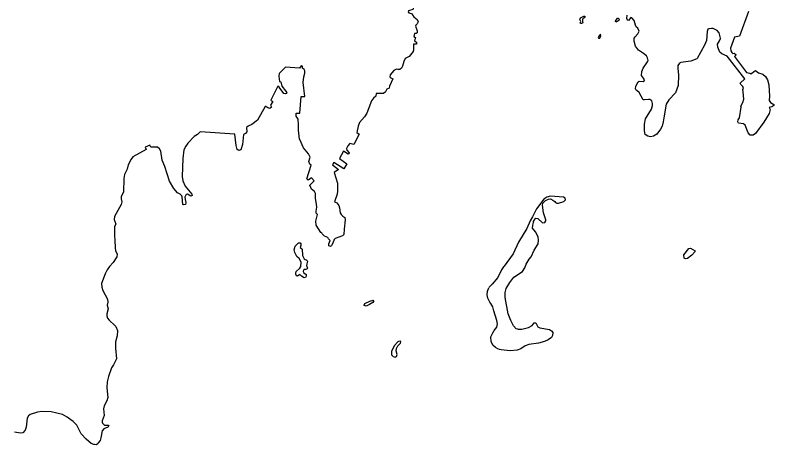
# Model space of a CAD drawing. Extents: x 0 to 2603, y -226 to 830.
# Drawn here: x 322.78 to 331.29, y 532.25 to 537.07 of the extents above; entities that cross this region are included whole.
import ezdxf

# ---------------------------------------------------------------- set-up
doc = ezdxf.new("R2010")
doc.units = 0
doc.layers.add('CT_TSH_Map_Town_Limits', color=7, linetype='Continuous')

msp = doc.modelspace()

# ---------------------------------------------------------------- linework, layer by layer
at = {"layer": 'CT_TSH_Map_Town_Limits'}
for points in [[(327.241, 537.1695), (327.2452, 537.1374), (327.2402, 537.1283), (327.194, 537.1138), (327.1903, 537.1034), (327.198, 537.0919), (327.2329, 537.0794), (327.2433, 537.0615), (327.2513, 537.0461), (327.2889, 537.0155), (327.3033, 536.9913), (327.2906, 536.9679), (327.2753, 536.9512), (327.2728, 536.9421), (327.2913, 536.8908), (327.2903, 536.8675), (327.2775, 536.8584), (327.262, 536.8583)], [(329.1165, 537.0161), (329.124, 537.0367), (329.1585, 537.0552), (329.1688, 537.0552), (329.1728, 537.0527)], [(329.8277, 536.1168), (329.7819, 536.1987), (329.7599, 536.2165), (329.7469, 536.2228), (329.739, 536.2408), (329.7427, 536.2691), (329.7692, 536.3157), (329.7821, 536.3235), (329.827, 536.3214), (329.8386, 536.3306), (329.8397, 536.3395), (329.828, 536.36), (329.8072, 536.3868), (329.8093, 536.4332), (329.8257, 536.472), (329.8752, 536.5419), (329.8814, 536.5575), (329.8735, 536.5883), (329.8629, 536.6087), (329.8293, 536.6355), (329.7748, 536.6736), (329.7409, 536.7157), (329.7249, 536.7735), (329.726, 536.807), (329.7361, 536.8238), (329.7667, 536.8563), (329.7793, 536.8847), (329.7648, 536.918), (329.7492, 536.9358), (329.74, 536.9525), (329.724, 537.0051), (329.6993, 537.0371), (329.6864, 537.0383), (329.6597, 537.0071), (329.6493, 537.0096), (329.6415, 537.0288), (329.6462, 537.0662)], [(331.0076, 537.106), (330.9073, 536.8311), (330.8521, 536.8189)], [(329.1435, 537.0177), (329.1449, 536.9944), (329.1503, 536.9804), (329.1337, 536.9713), (329.1233, 536.9724), (329.1207, 536.9801), (329.1257, 536.9943), (329.1191, 537.011), (329.1165, 537.0161)], [(329.1728, 537.0527), (329.1766, 537.0463), (329.1729, 537.0386), (329.1473, 537.0241), (329.1435, 537.0177)], [(329.5427, 536.9984), (329.5208, 536.9878), (329.5169, 536.9967), (329.5384, 537.033), (329.545, 537.0317), (329.5554, 537.0203), (329.5517, 537.0048), (329.5427, 536.9984)], [(330.5911, 536.9168), (330.5616, 536.9114), (330.5513, 536.9074), (330.5438, 536.8816), (330.5357, 536.7825), (330.5156, 536.7283), (330.4321, 536.5807), (330.4269, 536.5742)], [(330.6951, 536.8071), (330.6778, 536.8661), (330.6544, 536.8917), (330.6116, 536.9144), (330.5911, 536.9168)], [(327.262, 536.8583), (327.252, 536.8248), (327.2701, 536.8146), (327.2602, 536.7759), (327.2848, 536.7632), (327.2824, 536.7413), (327.249, 536.7386), (327.2481, 536.7011)], [(329.3319, 536.8342), (329.3205, 536.8146), (329.3244, 536.8057), (329.3385, 536.8071), (329.3525, 536.8291), (329.3459, 536.8523), (329.3319, 536.8342)], [(330.6812, 536.7786), (330.6952, 536.8032), (330.6951, 536.8071)], [(330.8521, 536.8189), (330.8068, 536.6949), (330.8097, 536.6666), (330.8202, 536.6449), (330.8306, 536.6371), (330.8486, 536.6399), (330.8641, 536.6259), (330.8668, 536.6156), (330.8489, 536.6027), (330.987, 536.4237), (331.0218, 536.4164), (331.0322, 536.4075)], [(330.9658, 536.3515), (330.7665, 536.6044), (330.7083, 536.6309), (330.6875, 536.6513), (330.6626, 536.7052), (330.661, 536.7385), (330.6812, 536.7786)], [(327.2481, 536.7011), (327.2508, 536.678), (327.2459, 536.6561), (327.2014, 536.6003), (327.1566, 536.578), (327.1414, 536.5457), (327.1265, 536.4927), (327.1164, 536.4721), (327.0959, 536.4552), (327.0728, 536.455), (327.0573, 536.4612), (327.0304, 536.443), (326.9859, 536.3975), (326.9835, 536.3731), (326.9861, 536.3666)], [(330.3603, 536.5492), (330.2729, 536.538)], [(330.4269, 536.5742), (330.3603, 536.5492)], [(325.971, 536.4717), (325.8125, 536.4817), (325.7437, 536.4115), (325.74, 536.3819), (325.7472, 536.3214), (325.76, 536.3164)], [(326.0318, 536.1529), (326.0123, 536.3111), (326.0181, 536.3742), (326.032, 536.4142), (326.0317, 536.4399), (326.0225, 536.4566), (326.0056, 536.4706), (326.0054, 536.4937), (325.9874, 536.4988), (325.971, 536.4717)], [(330.2156, 536.4705), (330.224, 536.392), (330.22, 536.275), (330.1873, 536.1935), (330.1135, 536.1143), (330.0856, 536.0664), (330.0587, 535.9156)], [(330.2729, 536.538), (330.2472, 536.5351), (330.2319, 536.5285), (330.214, 536.5013), (330.2156, 536.4705)], [(331.0322, 536.4075), (331.0873, 536.4439)], [(331.0873, 536.4439), (331.1209, 536.4186), (331.17, 536.4035), (331.1972, 536.378), (331.2207, 536.3384), (331.2341, 536.2832), (331.2419, 536.1559), (331.2383, 536.1095), (331.2553, 536.0853), (331.2904, 536.0636), (331.2917, 536.0534), (331.2699, 536.039), (331.2404, 536.0285)], [(325.76, 536.3164), (325.7734, 536.2689), (325.815, 536.2179), (325.8294, 536.1974), (325.8218, 536.187), (325.8128, 536.1818), (325.7935, 536.1854), (325.7425, 536.257), (325.7258, 536.2698)], [(326.9861, 536.3666), (327.0159, 536.3502), (326.9819, 536.2675)], [(330.9136, 536.3008), (330.9658, 536.3515)], [(330.9224, 536.0447), (330.9452, 536.0861), (330.9538, 536.1249), (330.9479, 536.2071), (330.9451, 536.2328), (330.9514, 536.2446), (330.9448, 536.2637), (330.9213, 536.2867), (330.9136, 536.3008)], [(325.7258, 536.2698), (325.6475, 536.1107), (325.6695, 536.0955), (325.644, 536.0553)], [(326.9819, 536.2675), (326.9782, 536.2455), (326.9577, 536.2377), (326.9513, 536.2337), (326.9348, 536.2039), (326.9119, 536.1883)], [(325.9577, 535.833), (325.9557, 535.8974), (325.9348, 535.9307), (325.9345, 535.9654), (325.9757, 535.9659), (325.9882, 536.1513), (326.0318, 536.1529)], [(326.826, 536.1554), (326.7991, 536.1357), (326.7775, 536.1046), (326.7274, 535.9652), (326.6994, 535.9238), (326.6446, 535.8601), (326.6271, 535.8202), (326.6135, 535.748)], [(326.9119, 536.1883), (326.8321, 536.1849), (326.826, 536.1554)], [(329.8843, 536.1211), (329.8405, 536.1168), (329.8277, 536.1168)], [(330.0587, 535.9156), (330.0501, 535.8678), (330.0377, 535.8215), (330.0214, 535.7866), (329.9782, 535.7295), (329.941, 535.7086), (329.9076, 535.6992), (329.878, 535.7066), (329.8493, 535.7269), (329.8412, 535.768), (329.8393, 535.844), (329.8529, 535.9008), (329.9188, 536.0121), (329.9313, 536.0508), (329.9324, 536.0752), (329.9243, 536.1036), (329.8998, 536.1187), (329.8843, 536.1211)], [(325.5837, 536.0419), (325.4976, 535.8892)], [(325.6393, 536.0193), (325.6161, 536.0243), (325.5915, 536.0394), (325.5837, 536.0419)], [(325.644, 536.0553), (325.6559, 536.0348), (325.6393, 536.0193)], [(331.2404, 536.0285), (331.2523, 536.0067), (331.241, 535.964), (331.1815, 535.8657), (331.0862, 535.7374), (331.0594, 535.7191), (331.0271, 535.7188), (331.0049, 535.7468), (330.9694, 535.8329), (330.9513, 535.8456), (330.8958, 535.854), (330.888, 535.8681), (330.8929, 535.8901), (330.9082, 535.912), (330.9251, 536.0319), (330.9224, 536.0447)], [(325.4976, 535.8892), (325.4364, 535.8398), (325.3928, 535.8214), (325.3775, 535.8058), (325.3793, 535.7555), (325.3653, 535.7373), (325.3409, 535.7268)], [(325.9582, 535.7752), (325.9603, 535.8253), (325.9577, 535.833)], [(324.8567, 535.7583), (324.8273, 535.7285), (324.7877, 535.705), (324.7188, 535.6296), (324.6947, 535.5973), (324.6732, 535.5544), (324.6625, 535.4592), (324.6541, 535.257), (324.6611, 535.2069), (324.6887, 535.1467), (324.7643, 535.056), (324.7656, 535.0431), (324.7515, 535.0366), (324.7127, 535.0595), (324.6999, 535.0541), (324.6834, 535.023), (324.6862, 534.9986), (324.6968, 534.9639), (324.6919, 534.9434), (324.6739, 534.9368), (324.661, 534.9418), (324.6551, 535.0279), (324.6511, 535.0408), (324.6329, 535.0586)], [(325.2597, 535.6026), (325.2456, 535.7311), (324.8567, 535.7583)], [(325.3409, 535.7268), (325.3291, 535.6148)], [(325.9707, 535.6749), (325.9582, 535.7752)], [(326.6135, 535.748), (326.6407, 535.7314), (326.5788, 535.6137), (326.5361, 535.6261)], [(324.2922, 535.6074), (324.2389, 535.5834)], [(324.3037, 535.5837), (324.2922, 535.6074)], [(325.3291, 535.6148), (325.3104, 535.5567)], [(326.1009, 535.3826), (326.0854, 535.3941), (326.0761, 535.4237), (326.091, 535.4714), (326.0714, 535.5085), (326.0154, 535.5775), (325.9746, 535.671), (325.9707, 535.6749)], [(326.5361, 535.6261), (326.5133, 535.6002), (326.4969, 535.5693), (326.4996, 535.5524), (326.5281, 535.5219), (326.5244, 535.509), (326.5155, 535.5051), (326.4624, 535.5392)], [(324.2485, 535.5601), (324.1011, 535.4753), (324.0807, 535.452), (324.0478, 535.3886), (324.0379, 535.3371), (324.0088, 535.2776), (323.9988, 535.2338), (323.9974, 535.0845), (323.9696, 535.0289), (323.9685, 535.0057), (323.9777, 534.9711), (323.9689, 534.9414), (323.894, 534.807), (323.8917, 534.7735), (323.9089, 534.7208), (323.8936, 534.6963), (323.8932, 534.592), (323.9, 534.5471), (323.9033, 534.4531), (323.9074, 534.4261), (323.9245, 534.3838), (323.9208, 534.3554), (323.8788, 534.2907), (323.8406, 534.2479), (323.8139, 534.2105), (323.7897, 534.164), (323.7507, 534.0543), (323.7524, 534.013), (323.7655, 533.9784), (323.8178, 533.8811), (323.8192, 533.8475), (323.8144, 533.8128), (323.8237, 533.7704), (323.8087, 533.7175), (323.8089, 533.6918), (323.8182, 533.6673), (323.8338, 533.6444), (323.8998, 533.5857), (323.9102, 533.5728), (323.9274, 533.5279), (323.9253, 533.4674), (323.9077, 533.4004), (323.9071, 533.3295), (323.9182, 533.2099), (323.8828, 533.1453), (323.8611, 533.1091), (323.8272, 533.0123), (323.8122, 532.9544), (323.8102, 532.8873), (323.82, 532.7781), (323.81, 532.7406), (323.7784, 532.6825), (323.7733, 532.6515), (323.7792, 532.5769), (323.7565, 532.5149), (323.7566, 532.4995), (323.7619, 532.488), (323.7839, 532.4688), (323.825, 532.4654), (323.8316, 532.4551), (323.8201, 532.4435), (323.7765, 532.4264), (323.7586, 532.4069), (323.7574, 532.403)], [(324.2389, 535.5834), (324.2485, 535.5601)], [(324.6329, 535.0586), (324.6011, 535.0726), (324.5609, 535.1198), (324.5138, 535.2045), (324.4585, 535.3662), (324.4283, 535.4379), (324.4134, 535.5396), (324.3989, 535.5678), (324.3756, 535.5855), (324.3461, 535.5854), (324.3037, 535.5837)], [(325.3104, 535.5567), (325.2898, 535.5488), (325.2729, 535.5576), (325.2597, 535.6026)], [(326.4624, 535.5392), (326.4182, 535.4565), (326.501, 535.398), (326.4668, 535.3437), (326.3568, 535.4134), (326.3403, 535.3849), (326.4064, 535.3341), (326.3604, 535.3014), (326.3949, 535.1821), (326.3984, 535.092), (326.3923, 535.0573), (326.3647, 534.9733)], [(326.1061, 535.2425), (326.0677, 535.2138), (326.0508, 535.2316), (326.1009, 535.3826)], [(326.0825, 535.156), (326.1348, 535.2079)], [(326.1348, 535.2079), (326.1061, 535.2425)], [(326.173, 534.8287), (326.1588, 534.8453), (326.1559, 534.8659), (326.1658, 534.9122), (326.1617, 534.9456), (326.1482, 535.0099), (326.1515, 535.0665), (326.1371, 535.0871), (326.1048, 535.115), (326.089, 535.1497), (326.0825, 535.156)], [(328.5973, 534.7524), (328.6138, 534.7822), (328.6227, 534.7887), (328.6433, 534.7837), (328.6966, 534.7353), (328.721, 534.7394), (328.7324, 534.7601), (328.7336, 534.7718), (328.7084, 534.8487), (328.696, 534.9336), (328.7021, 534.9581), (328.7289, 534.9866), (328.7648, 535.0024), (328.7866, 535.0052), (328.8113, 534.9913), (328.8333, 534.9774), (328.8412, 534.9632), (328.8566, 534.9557), (328.8746, 534.9558), (328.9376, 534.9745), (328.9553, 534.9952), (328.9513, 535.012), (328.9332, 535.0247), (328.7877, 535.0349), (328.744, 535.0228), (328.7121, 535.0007), (328.6294, 534.8931), (328.5826, 534.8025), (328.5574, 534.7572)], [(326.3647, 534.9733), (326.3881, 534.962), (326.4128, 534.9301), (326.4194, 534.9056), (326.4251, 534.8503), (326.4383, 534.8312), (326.4577, 534.8108), (326.4785, 534.7956), (326.4838, 534.7711), (326.4731, 534.6655), (326.4686, 534.6063), (326.4533, 534.5894), (326.3713, 534.559), (326.3611, 534.5511), (326.3446, 534.5097), (326.3283, 534.4826), (326.3181, 534.471), (326.3, 534.4798), (326.3011, 534.5003), (326.3149, 534.5391), (326.2941, 534.5556), (326.2875, 534.5723), (326.2707, 534.5799), (326.2501, 534.5861), (326.224, 534.613), (326.2226, 534.6219)], [(326.2226, 534.6219), (326.2084, 534.6295), (326.1575, 534.7114), (326.1518, 534.7563), (326.173, 534.8287)], [(328.5574, 534.7572), (328.5208, 534.672), (328.427, 534.5204), (328.3691, 534.3874), (328.2661, 534.2513), (328.2572, 534.2447)], [(328.4208, 533.5436), (328.4027, 533.5485), (328.3715, 533.5804), (328.34, 533.6393), (328.3124, 533.7176), (328.2771, 533.9), (328.2766, 533.954), (328.289, 534.0005), (328.3284, 534.0677), (328.3767, 534.1261), (328.4739, 534.1901), (328.4966, 534.2329), (328.5117, 534.2742), (328.5485, 534.3273), (328.5689, 534.3532), (328.6029, 534.4282), (328.6485, 534.5007), (328.6533, 534.5431), (328.6478, 534.5779), (328.6178, 534.6342), (328.5851, 534.6752), (328.5874, 534.7112), (328.5948, 534.7408), (328.5973, 534.7524)], [(325.9309, 534.1713), (325.9332, 534.1892), (325.9754, 534.227), (325.9868, 534.2477), (325.9902, 534.2954), (325.9653, 534.3363), (325.9419, 534.3605), (325.9171, 534.4041), (325.9116, 534.4324), (325.9229, 534.4737), (325.9484, 534.5009), (325.9598, 534.5113), (325.9766, 534.5115), (325.9844, 534.5025)], [(325.9844, 534.5025), (325.9858, 534.4819), (325.9796, 534.46), (325.9913, 534.4473), (326.0005, 534.4397), (326.0049, 534.3701), (326.0232, 534.3343), (326.0324, 534.3267)], [(330.3233, 534.3375), (330.3002, 534.3322), (330.2872, 534.3385), (330.2818, 534.3784), (330.3364, 534.4471), (330.357, 534.4525), (330.4075, 534.4207), (330.4063, 534.4092), (330.3731, 534.374), (330.3233, 534.3375)], [(326.0324, 534.3267), (326.044, 534.3229), (326.0583, 534.3051), (326.0534, 534.2754), (326.0472, 534.256), (326.0603, 534.2279), (326.0578, 534.2188), (326.0425, 534.2122), (326.0219, 534.2133), (326.0142, 534.2067), (326.0106, 534.1913), (326.0183, 534.1759), (326.0456, 534.1569), (326.0458, 534.1376), (326.0369, 534.1233), (326.0227, 534.1206), (325.9917, 534.1396), (325.9734, 534.1576), (325.9466, 534.1392), (325.9376, 534.1404), (325.9285, 534.1597), (325.9309, 534.1713)], [(328.2331, 534.202), (328.1965, 534.1245), (328.1329, 534.0492), (328.0998, 534.0154), (328.0946, 534.0064)], [(328.2572, 534.2447), (328.2381, 534.2085), (328.2331, 534.202)], [(328.1065, 533.8456), (328.0842, 533.893), (328.0775, 533.9302), (328.0808, 533.9715), (328.0946, 534.0064)], [(326.754, 533.8213), (326.7169, 533.8029), (326.6976, 533.8079), (326.6949, 533.8142), (326.7038, 533.8298), (326.7589, 533.8586), (326.7961, 533.868), (326.8039, 533.8603), (326.7924, 533.8434), (326.754, 533.8213)], [(328.2145, 533.315), (328.1938, 533.3226), (328.1679, 533.339), (328.1406, 533.3658), (328.1221, 533.4069), (328.1153, 533.4569), (328.138, 533.5035), (328.1545, 533.5281), (328.1851, 533.5644), (328.1911, 533.6044), (328.1857, 533.6417), (328.1498, 533.7495), (328.1391, 533.7931), (328.117, 533.8316), (328.1065, 533.8456)], [(328.4208, 533.5436), (328.4632, 533.5451), (328.5378, 533.5626), (328.5813, 533.5862), (328.6029, 533.6147), (328.6209, 533.6137), (328.6393, 533.5791), (328.6457, 533.5701), (328.6652, 533.5575), (328.7748, 533.5391), (328.7981, 533.5265), (328.8138, 533.506), (328.8103, 533.4713), (328.7962, 533.4518), (328.7592, 533.4244), (328.7207, 533.4061), (328.6527, 533.3861), (328.5421, 533.3734), (328.5024, 533.3551), (328.4551, 533.3225), (328.4115, 533.3066), (328.3342, 533.3008), (328.2313, 533.3114), (328.2145, 533.315)], [(327.072, 533.4008), (327.0326, 533.3567), (327.0022, 533.292), (327.0026, 533.2573)], [(327.0586, 533.3273), (327.0738, 533.357), (327.1043, 533.387), (327.1068, 533.4024), (327.1029, 533.4075), (327.0797, 533.406), (327.072, 533.4008)], [(327.0026, 533.2573), (327.0195, 533.2355), (327.0428, 533.2306), (327.0581, 533.2372), (327.0644, 533.2604), (327.0536, 533.3015), (327.0586, 533.3273)], [(323.6633, 532.2505), (323.6349, 532.2605), (323.5753, 532.3101), (323.5209, 532.3715), (323.4712, 532.4664), (323.4322, 532.5086), (323.3623, 532.5581), (323.3118, 532.5874), (323.1829, 532.6185), (323.0813, 532.6203), (323.0324, 532.6135), (322.949, 532.5871), (322.931, 532.5727), (322.917, 532.547), (322.9024, 532.4464), (322.8911, 532.4129), (322.867, 532.3818), (322.8399, 532.3778), (322.7717, 532.3875)], [(323.7574, 532.403), (323.7426, 532.3244), (323.7325, 532.2961), (323.7133, 532.2701), (323.7096, 532.2585), (323.6878, 532.2468), (323.6697, 532.2492), (323.6633, 532.2505)]]:
    msp.add_lwpolyline(points, dxfattribs=at)

doc.saveas('drawing.dxf')
